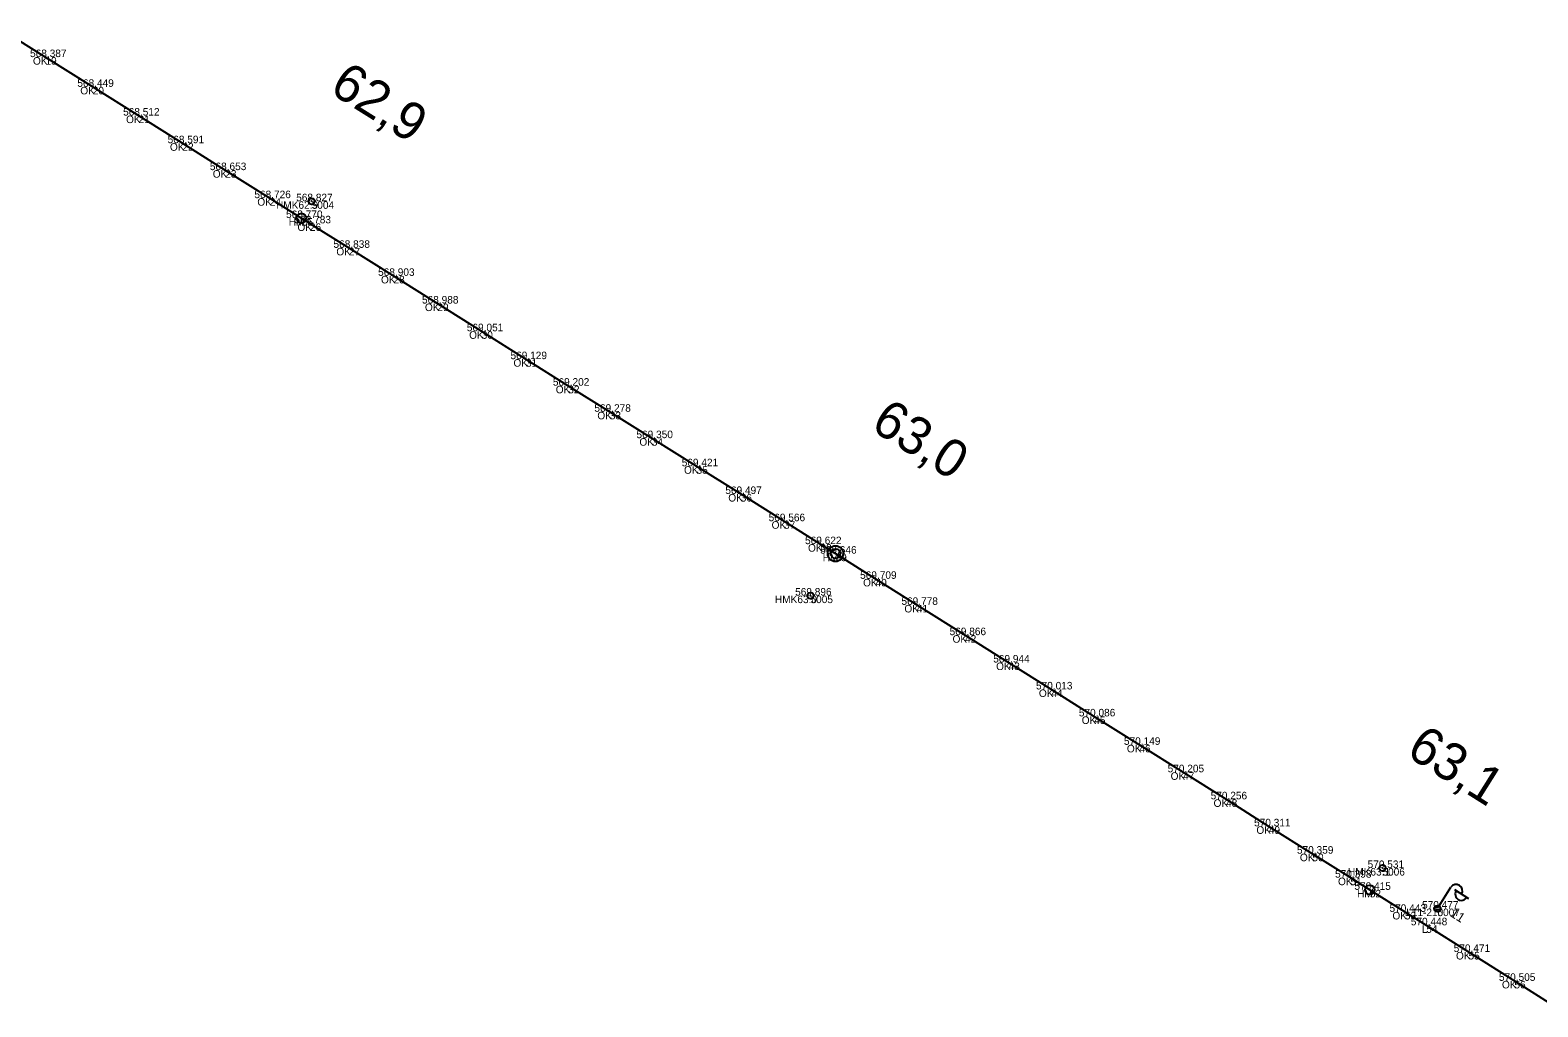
# Model space of a CAD drawing. Extents: x -621782 to -610392, y -1141853 to -1122321.
# Drawn here: x -620758.8 to -620519, y -1122538.1 to -1122382.8 of the extents above; entities that cross this region are included whole.
import ezdxf

# ---------------------------------------------------------------- set-up
doc = ezdxf.new("R2010")
doc.units = 0
for name, color, linetype in [('Vrstva 1', 7, 'Continuous'), ('Vrstva 25', 7, 'Continuous'), ('Vrstva 60', 7, 'Continuous'), ('Vrstva 61', 7, 'Continuous'), ('Vrstva 62', 7, 'Continuous'), ('Vrstva 7', 7, 'Continuous')]:
    doc.layers.add(name, color=color, linetype=linetype)

msp = doc.modelspace()

# ---------------------------------------------------------------- linework, layer by layer
at = {"layer": 'Vrstva 1'}
msp.add_lwpolyline([(-620763.22, -1122382.76), (-620756.39, -1122387.05), (-620748.87, -1122391.78), (-620741.59, -1122396.35), (-620734.61, -1122400.75), (-620727.79, -1122405.03), (-620720.71, -1122409.49), (-620715.67, -1122412.65), (-620714.33, -1122413.5), (-620708.13, -1122417.39), (-620701.03, -1122421.85), (-620694.05, -1122426.25), (-620687.01, -1122430.66), (-620679.96, -1122435.1), (-620673.23, -1122439.32), (-620666.63, -1122443.47), (-620659.94, -1122447.67), (-620652.83, -1122452.14), (-620645.8, -1122456.55), (-620638.91, -1122460.88), (-620633.12, -1122464.53), (-620630.72, -1122466.04), (-620624.36, -1122470.05), (-620617.79, -1122474.19), (-620610.12, -1122479.01), (-620603.19, -1122483.36), (-620596.39, -1122487.64), (-620589.57, -1122491.93), (-620582.39, -1122496.45), (-620575.44, -1122500.82), (-620568.6, -1122505.12), (-620561.8, -1122509.42), (-620554.88, -1122513.77), (-620548.82, -1122517.58), (-620545.74, -1122519.52), (-620540.16, -1122523.03), (-620536.76, -1122525.16), (-620530.04, -1122529.4), (-620522.74, -1122534), (-620516.18, -1122538.13)], dxfattribs=at)
at = {"layer": 'Vrstva 25'}
for p, q in [((-620534.71, -1122522.08), (-620532.84, -1122519.12)), ((-620532.25, -1122519.49), (-620530.05, -1122520.88)), ((-620535.46, -1122522.37), (-620534.6, -1122522.18)), ((-620535.41, -1122522.74), (-620534.48, -1122522.53))]:
    msp.add_line(p, q, dxfattribs=at)
msp.add_circle((-620534.98, -1122522.5), 0.5, dxfattribs=at)
for centre, start, end in [((-620532, -1122519.65), 327.7645, 147.7645), ((-620531.16, -1122520.19), 147.0619, 328.467)]:
    msp.add_arc(centre, 1, start, end, dxfattribs=at)
at = {"layer": 'Vrstva 60'}
for p, q in [((-620756.39, -1122387.05), (-620756.39, -1122387.05)), ((-620748.87, -1122391.78), (-620748.87, -1122391.78)), ((-620741.59, -1122396.35), (-620741.59, -1122396.35)), ((-620734.61, -1122400.75), (-620734.61, -1122400.75)), ((-620727.79, -1122405.03), (-620727.79, -1122405.03)), ((-620720.71, -1122409.49), (-620720.71, -1122409.49)), ((-620714.05, -1122409.98), (-620714.05, -1122409.98)), ((-620715.67, -1122412.65), (-620715.67, -1122412.65)), ((-620714.33, -1122413.5), (-620714.33, -1122413.5)), ((-620708.13, -1122417.39), (-620708.13, -1122417.39)), ((-620701.03, -1122421.85), (-620701.03, -1122421.85)), ((-620694.05, -1122426.25), (-620694.05, -1122426.25)), ((-620687.01, -1122430.66), (-620687.01, -1122430.66)), ((-620679.96, -1122435.1), (-620679.96, -1122435.1)), ((-620673.23, -1122439.32), (-620673.23, -1122439.32)), ((-620666.63, -1122443.47), (-620666.63, -1122443.47)), ((-620659.94, -1122447.67), (-620659.94, -1122447.67)), ((-620652.83, -1122452.14), (-620652.83, -1122452.14)), ((-620645.8, -1122456.55), (-620645.8, -1122456.55)), ((-620638.91, -1122460.88), (-620638.91, -1122460.88)), ((-620633.12, -1122464.53), (-620633.12, -1122464.53)), ((-620630.72, -1122466.04), (-620630.72, -1122466.04)), ((-620624.36, -1122470.05), (-620624.36, -1122470.05)), ((-620634.7, -1122472.71), (-620634.7, -1122472.71)), ((-620617.79, -1122474.19), (-620617.79, -1122474.19)), ((-620610.12, -1122479.01), (-620610.12, -1122479.01)), ((-620603.19, -1122483.36), (-620603.19, -1122483.36)), ((-620596.39, -1122487.64), (-620596.39, -1122487.64)), ((-620589.57, -1122491.93), (-620589.57, -1122491.93)), ((-620582.39, -1122496.45), (-620582.39, -1122496.45)), ((-620575.44, -1122500.82), (-620575.44, -1122500.82)), ((-620568.6, -1122505.12), (-620568.6, -1122505.12)), ((-620561.8, -1122509.42), (-620561.8, -1122509.42)), ((-620554.88, -1122513.77), (-620554.88, -1122513.77)), ((-620543.73, -1122516.05), (-620543.73, -1122516.05)), ((-620548.82, -1122517.58), (-620548.82, -1122517.58)), ((-620545.74, -1122519.52), (-620545.74, -1122519.52)), ((-620540.16, -1122523.03), (-620540.16, -1122523.03)), ((-620534.98, -1122522.5), (-620534.98, -1122522.5)), ((-620536.76, -1122525.16), (-620536.76, -1122525.16)), ((-620530.04, -1122529.4), (-620530.04, -1122529.4)), ((-620522.74, -1122534), (-620522.74, -1122534))]:
    msp.add_line(p, q, dxfattribs=at)
at = {"layer": 'Vrstva 7'}
for p, q in [((-620714.1, -1122409.95), (-620714.01, -1122410)), ((-620634.74, -1122472.68), (-620634.66, -1122472.73)), ((-620543.78, -1122516.02), (-620543.69, -1122516.08))]:
    msp.add_line(p, q, dxfattribs=at)
for centre, radius in [((-620714.05, -1122409.98), 0.5), ((-620715.67, -1122412.65), 0.75), ((-620630.72, -1122466.04), 1.25), ((-620630.72, -1122466.04), 0.752), ((-620634.7, -1122472.71), 0.5), ((-620543.73, -1122516.05), 0.5), ((-620545.74, -1122519.52), 0.75)]:
    msp.add_circle(centre, radius, dxfattribs=at)

# ---------------------------------------------------------------- texts
at = {"layer": 'Vrstva 25'}
msp.add_text('11', height=1.5, rotation=327.7645, dxfattribs=at).set_placement((-620533.09, -1122523.63))
at = {"layer": 'Vrstva 60'}
for s, p in [('19', (-620756.39, -1122388.25)), ('20', (-620748.87, -1122392.98)), ('21', (-620741.59, -1122397.55)), ('22', (-620734.61, -1122401.95)), ('23', (-620727.79, -1122406.23)), ('24', (-620720.71, -1122410.69)), ('5004', (-620714.05, -1122411.18)), ('25', (-620715.67, -1122413.85)), ('26', (-620714.33, -1122414.7)), ('27', (-620708.13, -1122418.59)), ('28', (-620701.03, -1122423.05)), ('29', (-620694.05, -1122427.45)), ('30', (-620687.01, -1122431.86)), ('31', (-620679.96, -1122436.3)), ('32', (-620673.23, -1122440.53)), ('33', (-620666.63, -1122444.67)), ('34', (-620659.94, -1122448.87)), ('35', (-620652.83, -1122453.33)), ('36', (-620645.8, -1122457.75)), ('37', (-620638.91, -1122462.08)), ('38', (-620633.12, -1122465.73)), ('39', (-620630.72, -1122467.24)), ('40', (-620624.36, -1122471.25)), ('5005', (-620634.7, -1122473.91)), ('41', (-620617.79, -1122475.39)), ('42', (-620610.12, -1122480.21)), ('43', (-620603.19, -1122484.56)), ('44', (-620596.39, -1122488.84)), ('45', (-620589.57, -1122493.13)), ('46', (-620582.39, -1122497.65)), ('47', (-620575.44, -1122502.02)), ('48', (-620568.6, -1122506.32)), ('49', (-620561.8, -1122510.61)), ('50', (-620554.88, -1122514.97)), ('5006', (-620543.73, -1122517.25)), ('51', (-620548.82, -1122518.78)), ('52', (-620545.74, -1122520.72)), ('53', (-620540.16, -1122524.23)), ('5007', (-620534.98, -1122523.7)), ('54', (-620536.76, -1122526.36)), ('55', (-620530.04, -1122530.6)), ('56', (-620522.74, -1122535.2))]:
    msp.add_text(s, height=1.2, dxfattribs=at).set_placement(p)
at = {"layer": 'Vrstva 61'}
for s, p in [('568.387', (-620758.84, -1122387.05)), ('568.449', (-620751.32, -1122391.78)), ('568.512', (-620744.04, -1122396.35)), ('568.591', (-620736.96, -1122400.75)), ('568.653', (-620730.24, -1122405.03)), ('568.726', (-620723.16, -1122409.49)), ('568.827', (-620716.51, -1122409.98)), ('568.770', (-620718.12, -1122412.65)), ('568.783', (-620716.78, -1122413.5)), ('568.838', (-620710.58, -1122417.39)), ('568.903', (-620703.48, -1122421.85)), ('568.988', (-620696.5, -1122426.25)), ('569.051', (-620689.37, -1122430.66)), ('569.129', (-620682.42, -1122435.1)), ('569.202', (-620675.68, -1122439.32)), ('569.278', (-620669.08, -1122443.47)), ('569.350', (-620662.39, -1122447.67)), ('569.421', (-620655.19, -1122452.14)), ('569.497', (-620648.25, -1122456.55)), ('569.566', (-620641.36, -1122460.88)), ('569.622', (-620635.57, -1122464.53)), ('569.646', (-620633.17, -1122466.04)), ('569.709', (-620626.81, -1122470.05)), ('569.896', (-620637.15, -1122472.71)), ('569.778', (-620620.24, -1122474.19)), ('569.866', (-620612.58, -1122479.01)), ('569.944', (-620605.64, -1122483.36)), ('570.013', (-620598.84, -1122487.64)), ('570.086', (-620592.02, -1122491.93)), ('570.149', (-620584.85, -1122496.45)), ('570.205', (-620577.9, -1122500.82)), ('570.256', (-620571.06, -1122505.12)), ('570.311', (-620564.15, -1122509.42)), ('570.359', (-620557.33, -1122513.77)), ('570.531', (-620546.09, -1122516.05)), ('570.398', (-620551.27, -1122517.58)), ('570.415', (-620548.19, -1122519.52)), ('570.443', (-620542.61, -1122523.03)), ('570.477', (-620537.43, -1122522.5)), ('570.448', (-620539.22, -1122525.16)), ('570.471', (-620532.4, -1122529.4)), ('570.505', (-620525.2, -1122534))]:
    msp.add_text(s, height=1.2, dxfattribs=at).set_placement(p)
at = {"layer": 'Vrstva 62'}
for s, p in [('OK', (-620758.38, -1122388.25)), ('OK', (-620750.85, -1122392.98)), ('OK', (-620743.57, -1122397.55)), ('OK', (-620736.59, -1122401.95)), ('OK', (-620729.78, -1122406.23)), ('OK', (-620722.69, -1122410.69)), ('HMK62.9', (-620719.72, -1122411.18)), ('HM', (-620717.7, -1122413.85)), ('OK', (-620716.31, -1122414.7)), ('OK', (-620710.12, -1122418.59)), ('OK', (-620703.02, -1122423.05)), ('OK', (-620696.03, -1122427.45)), ('OK', (-620689, -1122431.86)), ('OK', (-620681.95, -1122436.3)), ('OK', (-620675.22, -1122440.53)), ('OK', (-620668.61, -1122444.67)), ('OK', (-620661.92, -1122448.87)), ('OK', (-620654.82, -1122453.33)), ('OK', (-620647.78, -1122457.75)), ('OK', (-620640.89, -1122462.08)), ('OK', (-620635.1, -1122465.73)), ('HM', (-620632.76, -1122467.24)), ('OK', (-620626.34, -1122471.25)), ('HMK63.0', (-620640.36, -1122473.91)), ('OK', (-620619.77, -1122475.39)), ('OK', (-620612.11, -1122480.21)), ('OK', (-620605.18, -1122484.56)), ('OK', (-620598.37, -1122488.84)), ('OK', (-620591.56, -1122493.13)), ('OK', (-620584.38, -1122497.65)), ('OK', (-620577.42, -1122502.02)), ('OK', (-620570.59, -1122506.32)), ('OK', (-620563.78, -1122510.61)), ('OK', (-620556.86, -1122514.97)), ('HMK63.1', (-620549.21, -1122517.25)), ('OK', (-620550.8, -1122518.78)), ('HM', (-620547.77, -1122520.72)), ('OK', (-620542.14, -1122524.23)), ('L11-210', (-620539.95, -1122523.7)), ('L', (-620537.48, -1122526.36)), ('OK', (-620532.03, -1122530.6)), ('OK', (-620524.72, -1122535.2))]:
    msp.add_text(s, height=1.2, dxfattribs=at).set_placement(p)
at = {"layer": 'Vrstva 7'}
for s, rotation, p in [('62,9', 327.8519, (-620711.42, -1122392.58)), ('63,0', 327.7935, (-620625.34, -1122446.18)), ('63,1', 327.8195, (-620540.16, -1122498.07))]:
    msp.add_text(s, height=6, rotation=rotation, dxfattribs=at).set_placement(p)

doc.saveas('drawing.dxf')
